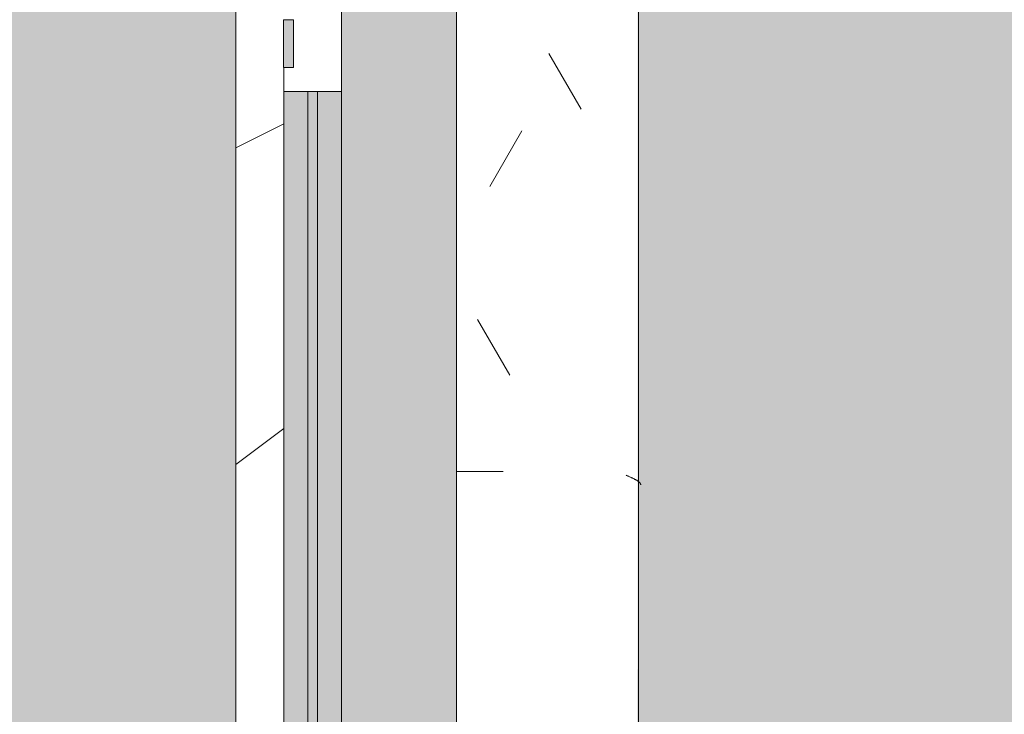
# Model space of a CAD drawing. Header units: millimetres. Extents: x 5980700 to 6194397, y -12939 to 2351883.
# Tile 211 of 587: x 6060451 to 6060965, y -606 to -244. Entities that reach past the tile are written whole.
import ezdxf

# ---------------------------------------------------------------- set-up
doc = ezdxf.new("R2010")
doc.units = ezdxf.units.MM
for name, color, linetype, lineweight in [('A-DOOR-FRAM', 31, 'Continuous', 18), ('A-DOOR-GLAZ', 31, 'Continuous', 9), ('A-FLOR-PATT', 8, 'Continuous', 18), ('A-GLAZ', 151, 'Continuous', 9), ('A-GLAZ-SILL', 1, 'Continuous', 9), ('A-WALL', 113, 'Continuous', 18), ('A-WALL-PATT', 111, 'Continuous', 25)]:
    doc.layers.add(name, color=color, linetype=linetype, lineweight=lineweight)

# ---------------------------------------------------------------- blocks, each defined once
blk = doc.blocks.new('FX-HRT-JANELA_CORRER-4FLS - 270x190cm-4FLS-ALU-3_0cmFolha 5-V55-PLANTA DE CAIMENTO DE PISOS - TÉRREO')
at = {"layer": 'A-DOOR-FRAM', "lineweight": 5}
h = blk.add_hatch(color=251, dxfattribs=at)
h.paths.add_polyline_path([(639.9999999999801, -77.49999999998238), (639.9999999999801, -64.99999999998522), (49.99999999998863, -64.99999999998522), (49.99999999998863, -77.49999999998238), (456.7510538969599, -77.49999999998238)])
h.paths.add_polyline_path([(639.9999999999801, -57.49999999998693), (639.9999999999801, -47.4999999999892), (49.99999999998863, -47.49999999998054), (49.99999999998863, -59.99999999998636), (639.9999999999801, -59.99999999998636)])
at = {"layer": 'A-DOOR-GLAZ', "lineweight": 5}
blk.add_hatch(color=255, dxfattribs=at).paths.add_polyline_path([(639.9999999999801, -64.99999999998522), (639.9999999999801, -59.99999999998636), (49.99999999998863, -59.99999999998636), (49.99999999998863, -64.99999999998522), (456.7510538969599, -64.99999999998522)])
at = {"layer": 'A-GLAZ', "lineweight": 5}
h = blk.add_hatch(color=251, dxfattribs=at)
h.paths.add_polyline_path([(1329.999999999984, -77.49999999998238), (1329.999999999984, -47.4999999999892), (690.000000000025, -47.4999999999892), (689.9999999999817, -77.49999999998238), (1221.320620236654, -77.49999999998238)])
h.paths.add_polyline_path([(1329.999999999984, -17.49999999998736), (1329.999999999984, 12.50000000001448), (-1330.000000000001, 12.50000000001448), (-1330.000000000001, -17.49999999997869), (-639.9999999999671, -17.49999999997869), (-640.0000000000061, -47.49999999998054), (639.9999999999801, -47.4999999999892), (639.9999999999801, -17.49999999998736), (1280.000000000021, -17.49999999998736)])
h.paths.add_polyline_path([(-689.9999999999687, -47.49999999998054), (-1330.000000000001, -47.49999999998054), (-1330.000000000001, -77.49999999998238), (-690.000000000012, -77.49999999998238), (-690.000000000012, -57.49999999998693)])
blk.add_hatch(color=137, dxfattribs=at).paths.add_polyline_path([(37.49999999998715, -72.49999999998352), (12.49999999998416, -72.49999999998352), (12.49999999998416, -77.59999999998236), (37.49999999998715, -77.49999999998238)])
at = {"layer": 'A-DOOR-FRAM', "color": 250, "lineweight": 5}
for p, q in [((-1.035491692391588e-11, -47.49999999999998), (49.99999999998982, -47.49999999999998)), ((49.99999999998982, -47.49999999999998), (49.99999999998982, -77.49999999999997)), ((49.99999999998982, -77.49999999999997), (37.49999999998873, -77.49999999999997))]:
    blk.add_line(p, q, dxfattribs=at)
at = {"layer": 'A-DOOR-FRAM', "color": 90, "lineweight": 5}
for p, q in [((49.99999999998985, -47.49999999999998), (639.9999999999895, -47.49999999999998)), ((639.9999999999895, -77.49999999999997), (49.99999999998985, -77.49999999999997))]:
    blk.add_line(p, q, dxfattribs=at)
at = {"layer": 'A-DOOR-GLAZ', "color": 250, "lineweight": 5}
for p, q in [((49.99999999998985, -64.99999999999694), (49.99999999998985, -59.99999999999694)), ((49.99999999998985, -59.99999999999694), (639.9999999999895, -59.99999999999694)), ((639.9999999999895, -64.99999999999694), (49.99999999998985, -64.99999999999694))]:
    blk.add_line(p, q, dxfattribs=at)
at = {"layer": 'A-GLAZ', "color": 90, "lineweight": 5}
for p, q in [((1329.999999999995, 12.49999999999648), (-1330.000000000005, 12.49999999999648)), ((12.49999999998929, -72.50000000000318), (37.4999999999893, -72.50000000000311)), ((12.49999999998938, -77.60000000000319), (12.49999999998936, -72.50000000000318)), ((37.49999999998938, -77.6000000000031), (37.49999999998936, -72.5000000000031)), ((37.49999999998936, -77.60000000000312), (12.49999999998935, -77.6000000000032))]:
    blk.add_line(p, q, dxfattribs=at)
blk = doc.blocks.new('FP_57-PLANTA DE CAIMENTO DE PISOS - TÉRREO')
at = {"layer": 'A-GLAZ-SILL', "lineweight": 5}
for p, q in [((253.557454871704, 107.7320558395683), (253.6821291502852, 107.8675009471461)), ((253.6821291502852, 107.8675009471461), (253.8068034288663, 107.9928548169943)), ((253.8068034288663, 107.9928548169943), (253.9314777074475, 108.1079334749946)), ((253.9314777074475, 108.1079334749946), (254.0561519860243, 108.2125680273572)), ((254.0561519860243, 108.2125680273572), (254.1808262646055, 108.3066049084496)), ((254.1808262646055, 108.3066049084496), (254.3055005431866, 108.3899061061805)), ((254.3055005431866, 108.3899061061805), (254.4301748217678, 108.4623493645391)), ((254.4301748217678, 108.4623493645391), (254.5548491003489, 108.5238283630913)), ((254.5548491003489, 108.5238283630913), (254.6795233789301, 108.5742528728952)), ((254.6795233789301, 108.5742528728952), (254.8041976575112, 108.6135488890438)), ((254.8041976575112, 108.6135488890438), (254.9288719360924, 108.6416587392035)), ((254.9288719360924, 108.6416587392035), (255.0535462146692, 108.6585411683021)), ((250.6899464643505, 102.4524418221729), (250.8146207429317, 102.7398723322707)), ((250.8146207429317, 102.7398723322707), (250.9392950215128, 103.0247371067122)), ((250.9392950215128, 103.0247371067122), (251.0639693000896, 103.3066180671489)), ((251.0639693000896, 103.3066180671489), (251.1886435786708, 103.5851015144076)), ((251.1886435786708, 103.5851015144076), (251.3133178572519, 103.8597787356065)), ((251.3133178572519, 103.8597787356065), (251.4379921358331, 104.1302466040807)), ((251.4379921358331, 104.1302466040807), (251.5626664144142, 104.3961081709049)), ((251.5626664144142, 104.3961081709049), (251.6873406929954, 104.6569732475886)), ((251.6873406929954, 104.6569732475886), (251.8120149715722, 104.9124589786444)), ((251.8120149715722, 104.9124589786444), (251.9366892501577, 105.162190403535)), ((251.9366892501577, 105.162190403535), (252.0613635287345, 105.4058010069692)), ((252.0613635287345, 105.4058010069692), (252.18603780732, 105.6429332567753)), ((252.18603780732, 105.6429332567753), (252.3107120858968, 105.8732391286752)), ((252.3107120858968, 105.8732391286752), (252.435386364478, 106.0963806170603)), ((252.435386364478, 106.0963806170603), (252.5600606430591, 106.3120302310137)), ((252.5600606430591, 106.3120302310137), (252.6847349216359, 106.5198714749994)), ((252.6847349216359, 106.5198714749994), (252.8094092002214, 106.7195993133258)), ((252.8094092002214, 106.7195993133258), (252.9340834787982, 106.9109206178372)), ((252.9340834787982, 106.9109206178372), (253.0587577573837, 107.0935545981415)), ((253.0587577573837, 107.0935545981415), (253.1834320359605, 107.2672332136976)), ((253.1834320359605, 107.2672332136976), (253.3081063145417, 107.4317015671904)), ((253.3081063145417, 107.4317015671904), (253.4327805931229, 107.5867182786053)), ((253.4327805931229, 107.5867182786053), (253.557454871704, 107.7320558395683)), ((250.0665750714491, 100.9916647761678), (250.1912493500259, 101.2855427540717)), ((250.1912493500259, 101.2855427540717), (250.315923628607, 101.5789894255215)), ((250.315923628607, 101.5789894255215), (250.4405979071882, 101.871574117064)), ((250.4405979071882, 101.871574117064), (250.5652721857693, 102.162867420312)), ((250.5652721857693, 102.162867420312), (250.6899464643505, 102.4524418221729))]:
    blk.add_line(p, q, dxfattribs=at)
at = {"layer": 'A-GLAZ-SILL', "color": 90, "lineweight": 5}
blk.add_line((1374.999999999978, 107.4999999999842), (-1374.999999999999, 107.4999999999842), dxfattribs=at)
blk = doc.blocks.new('CC_PEITORIL - PEITORIL-V56-PLANTA DE CAIMENTO DE PISOS - TÉRREO')
at = {"layer": 'A-GLAZ-SILL', "lineweight": 5}
h = blk.add_hatch(dxfattribs=at)
h.set_pattern_fill('FP_78', color=256, style=0, pattern_type=2)
h.set_pattern_definition([(90, (-231.441, -20191.887), (-101.6, 406.4), [33.528, -271.272, 33.528, -271.272, -1625.6]), (90, (-231.441, -20191.887), (-101.6, 406.4), [-609.6, 33.528, -576.072, 33.528, -271.272, -711.2]), (90, (-231.441, -20191.887), (-101.6, 406.4), [-1524, 33.528, -169.672, 33.528, -474.472]), (210, (-282.241, -20039.487), (-301.1527240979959, -291.1881810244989), [33.528, -271.272, 33.528, -1896.872]), (210, (-282.241, -20039.487), (-301.1527240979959, -291.1881810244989), [-338.328, -271.272, 33.528, -576.072, -1016]), (210, (-282.241, -20039.487), (-301.1527240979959, -291.1881810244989), [-1219.2, 33.528, -271.272, 33.528, -677.672]), (210, (-282.241, -20039.487), (-301.1527240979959, -291.1881810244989), [-1557.528, -169.672, 33.528, -474.472]), (329.9999999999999, (-485.441, -19988.687), (402.7527240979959, -115.211818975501), [33.528, -271.272, 33.528, -1896.872]), (329.9999999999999, (-485.441, -19988.687), (402.7527240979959, -115.211818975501), [-338.328, -271.272, 33.528, -576.072, -1016]), (329.9999999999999, (-485.441, -19988.687), (402.7527240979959, -115.211818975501), [-1219.2, 33.528, -271.272, 33.528, -677.672]), (329.9999999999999, (-485.441, -19988.687), (402.7527240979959, -115.211818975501), [-1557.528, -169.672, 33.528, -474.472])])
h.paths.add_polyline_path([(1374.999999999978, 100.9916647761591), (-1374.999999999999, 100.9916647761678), (-1374.999999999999, 77.4999999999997), (-1350.000000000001, 77.4999999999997), (-1350.000000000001, 12.50000000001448), (1349.999999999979, 12.50000000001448), (1349.999999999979, 77.4999999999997), (1374.999999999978, 77.4999999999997)])
h = blk.add_hatch(dxfattribs=at)
h.set_pattern_fill('FP_79', color=256, style=0, pattern_type=2)
h.set_pattern_definition([(306.87, (-1818.941, -19556.887), (-3175.008507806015, 4762.494328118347), [793.75, -7143.75]), (296.565, (-1342.691, -18604.387), (1587.499067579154, -1587.501456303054), [1774.879, -1774.879]), (288.435, (-548.941, -18604.387), (1587.50290376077, -3174.997452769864), [1004.024, -4016.092])])
h.paths.add_polyline_path([(1374.999999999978, 100.9916647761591), (-1374.999999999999, 100.9916647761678), (-1374.999999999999, 77.4999999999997), (-1350.000000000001, 77.4999999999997), (-1350.000000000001, 12.50000000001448), (1349.999999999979, 12.50000000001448), (1349.999999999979, 77.4999999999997), (1374.999999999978, 77.4999999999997)])
at = {"layer": 'A-GLAZ', "color": 90, "lineweight": 5}
blk.add_blockref('FP_57-PLANTA DE CAIMENTO DE PISOS - TÉRREO', (0, 0), dxfattribs=at)
blk = doc.blocks.new('BE-PMSa-MOD-ARQ-CONEXAODOFUTURO-EX-000-R_rvt-1-PLANTA DE CAIMENTO DE PISOS - TÉRREO')
at = {"layer": 'A-FLOR-PATT', "lineweight": 5}
h = blk.add_hatch(dxfattribs=at)
h.set_pattern_fill('FP_2', color=135, style=0, pattern_type=2)
h.set_pattern_definition([(0, (0, 0), (812.8, 203.2), [33.528, -576.072, 33.528, -576.072, -3251.2]), (0, (0, 0), (812.8, 203.2), [-1219.2, 33.528, -1185.672, 33.528, -576.072, -1422.4]), (0, (0, 0), (812.8, 203.2), [-3048, 33.528, -372.872, 33.528, -982.472]), (120, (304.8, 101.6), (-582.3763620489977, 602.3054481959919), [33.52799999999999, -576.0719999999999, 33.52799999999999, -576.0719999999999, -3251.199999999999]), (120, (304.8, 101.6), (-582.3763620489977, 602.3054481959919), [-1219.2, 33.52799999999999, -1185.672, 33.52799999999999, -576.0719999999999, -1422.4]), (120, (304.8, 101.6), (-582.3763620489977, 602.3054481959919), [-3048, 33.52799999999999, -372.8719999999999, 33.52799999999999, -982.4719999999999]), (240, (406.4, 508), (-230.4236379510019, -805.5054481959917), [33.528, -576.072, 33.528, -576.072, -3251.2]), (240, (406.4, 508), (-230.4236379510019, -805.5054481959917), [-1219.2, 33.528, -1185.672, 33.528, -576.072, -1422.4]), (240, (406.4, 508), (-230.4236379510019, -805.5054481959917), [-3048, 33.528, -372.872, 33.528, -982.472])])
h.paths.add_polyline_path([(13153.13200708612, -10125.84100563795), (14705.38782324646, -10125.84100563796), (14705.38782324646, -9779.8857164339), (14699.38782324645, -9779.8857164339), (14699.38782324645, -9763.237570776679), (14681.68558745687, -9763.757413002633), (14670.96395493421, -9768.482704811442), (14665.88782324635, -9780.73757077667), (14665.88782324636, -9856.278958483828), (14670.73620676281, -9865.0681674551), (14677.45883342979, -9868.493127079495), (14678.38782324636, -9869.242380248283), (14678.38782324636, -9881.040871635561), (14674.1436913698, -9882.10035906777), (14663.09686027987, -9878.012306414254), (14654.48340806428, -9869.156476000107), (14652.0250349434, -9859.981702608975), (14651.89263271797, -9855.73757077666), (14650.88782324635, -9855.73757077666), (14651.89263271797, -9780.73757077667), (14653.73085252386, -9770.127241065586), (14655.24199762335, -9764.487570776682), (14667.13782324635, -9752.591745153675), (14683.38782324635, -9748.23757077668), (14699.38782324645, -9748.23757077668), (14699.38782324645, -9731.589425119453), (14705.38782324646, -9731.589425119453), (14705.38782324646, -9705.737570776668), (14755.38782324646, -9705.737570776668), (14755.38782324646, -9754.737570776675), (14795.38782324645, -9754.737570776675), (14796.02424042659, -9756.737570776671), (14812.38782324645, -9756.737570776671), (14811.36426821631, -9815.737570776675), (14810.34779546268, -9815.737570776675), (14811.47778338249, -9818.171971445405), (14811.43015556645, -9819.291362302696), (14811.44856252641, -9820.918341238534), (14827.38782324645, -9827.197475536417), (14827.38782324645, -10125.84100563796), (21231.38515489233, -10125.84100563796), (21231.38515489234, 5919.158994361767), (12003.88515489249, 5918.472013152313), (12003.8851548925, 5447.158205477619), (12268.88333741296, 5447.158205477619), (12268.88333741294, 4674.158994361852), (15653.88333741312, 4674.158994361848), (15653.88333741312, 5447.158205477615), (15923.88333741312, 5447.15820547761), (15923.88333741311, 4674.158994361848), (19999.38682609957, 4674.158994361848), (19999.38682609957, 5447.158205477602), (20269.38682609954, 5447.158205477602), (20269.38682609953, 4280.731645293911), (20299.38682609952, 4280.731645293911), (20298.51487451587, 1530.731645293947), (20269.38682609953, 1530.731645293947), (20269.38682609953, 1143.558994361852), (20299.38682609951, 1143.558994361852), (20298.51487451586, -1606.441005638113), (20269.38682609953, -1606.441005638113), (20269.38682609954, -2040.191005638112), (20299.38682609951, -2040.191005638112), (20298.51487451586, -4790.191005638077), (20269.38682609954, -4790.191005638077), (20269.38682609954, -5273.941005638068), (20299.38682609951, -5273.941005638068), (20298.51487451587, -8023.941005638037), (20269.38682609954, -8023.941005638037), (20269.38682609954, -9308.841005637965), (19999.38682609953, -9308.841005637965), (19999.38682609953, -8513.841794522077), (19913.38333741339, -8513.841794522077), (19913.38333741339, -8347.825683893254), (19635.38599049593, -8347.825683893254), (19635.38599049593, -8377.825683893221), (16285.38599049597, -8376.953732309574), (16285.38599049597, -8347.825683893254), (15971.88333741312, -8347.825683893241), (15971.88333741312, -8513.84179452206), (15921.38515489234, -8513.84179452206), (15921.38515489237, -9312.594001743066), (15651.38515489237, -9312.594001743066), (15651.3851548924, -8513.84179452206), (15603.38515489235, -8513.841794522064), (15603.38515489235, -8377.825683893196), (12316.88333741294, -8377.82568389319), (12316.88333741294, -8513.841794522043), (12268.88333741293, -8513.841794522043), (12268.88333741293, -9312.59400174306), (11998.88333741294, -9312.59400174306), (11998.88333741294, -8513.841794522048), (11950.88333741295, -8513.841794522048), (11950.88333741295, -8347.825683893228), (11867.63333741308, -8347.825683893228), (11867.63333741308, -8377.82568389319), (8517.633337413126, -8376.953732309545), (8517.633337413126, -8347.825683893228), (8434.383337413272, -8347.825683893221), (8434.383337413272, -8468.841794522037), (8419.38333741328, -8468.841794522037), (8419.38333741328, -8498.841794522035), (8434.383337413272, -8498.841794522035), (8434.383337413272, -8513.841794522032), (8386.383337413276, -8513.841794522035), (8386.383337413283, -9312.594001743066), (8116.383337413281, -9312.594001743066), (8116.383337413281, -9125.841005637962), (2121.38333741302, -9125.841005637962), (2121.38333741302, -9312.594001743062), (1851.383337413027, -9312.594001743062), (1851.383337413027, -9125.841005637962), (-4143.616662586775, -9125.841005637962), (-4143.616662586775, -9312.594001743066), (-4413.616662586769, -9312.594001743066), (-4413.616662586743, -8513.841794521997), (-4461.61666258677, -8513.841794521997), (-4461.61666258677, -8498.841794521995), (-4446.616662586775, -8498.841794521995), (-4446.616662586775, -8468.841794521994), (-4461.61666258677, -8468.841794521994), (-4461.61666258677, -8347.825683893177), (-4547.366662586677, -8347.825683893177), (-4547.366662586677, -8377.825683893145), (-7897.36666258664, -8376.953732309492), (-7897.36666258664, -8347.825683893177), (-7983.116662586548, -8347.825683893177), (-7983.116662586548, -8513.841794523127), (-8031.114845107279, -8513.841794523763), (-8031.114845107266, -9308.841005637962), (-8301.114845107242, -9308.841005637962), (-8301.114845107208, -8513.84179452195), (-8349.116662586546, -8513.841794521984), (-8349.116662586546, -8347.825683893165), (-8354.864845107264, -8347.825683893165), (-8354.864845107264, -8377.825683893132), (-11704.86484510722, -8376.953732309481), (-11704.86484510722, -8347.825683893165), (-11710.61666258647, -8347.825683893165), (-11710.61666258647, -8513.841794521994), (-11758.61484510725, -8513.841794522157), (-11758.61484510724, -9308.841005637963), (-12028.61484510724, -9308.841005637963), (-12028.61484510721, -8513.841794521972), (-12076.61666258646, -8513.841794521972), (-12076.61666258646, -8347.825683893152), (-12498.61666258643, -8347.825683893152), (-12498.61666258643, -8377.82568389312), (-15848.61666258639, -8376.953732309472), (-15848.61666258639, -8347.825683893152), (-16270.61666258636, -8347.82568389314), (-16270.61666258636, -8513.841794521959), (-16356.6158860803, -8513.84179452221), (-16356.61588608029, -9308.841005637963), (-16626.61588608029, -9308.841005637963), (-16626.61588608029, -7987.079408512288), (-16656.61588608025, -7987.079408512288), (-16655.74393449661, -5237.079408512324), (-16626.61588608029, -5237.079408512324), (-16626.61588608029, -4803.341005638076), (-16656.61588608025, -4803.341005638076), (-16655.7439344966, -2053.341005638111), (-16626.61588608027, -2053.341005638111), (-16626.61588608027, -1620.841794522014), (-16656.61588608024, -1620.841794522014), (-16655.74393449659, 1129.158205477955), (-16626.61588608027, 1129.158205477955), (-16626.61588608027, 1534.158205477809), (-16656.61588608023, 1534.158205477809), (-16655.74393449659, 4284.158205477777), (-16626.61588608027, 4284.158205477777), (-16626.61588608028, 5479.158994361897), (-16356.61588608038, 5479.158994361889), (-16356.61588608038, 4674.158994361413), (-12028.61666258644, 4674.158994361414), (-12028.61666258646, 5447.158205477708), (-11733.61666258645, 5446.941285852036), (-11733.61666258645, 4674.158994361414), (-8301.114845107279, 4674.158994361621), (-8301.114845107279, 5447.158205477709), (-8031.114845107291, 5447.158205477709), (-8031.114845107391, 5919.158994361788), (-17588.61484510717, 5919.158994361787), (-17588.6148451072, -10125.84100563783), (8442.166919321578, -10125.84100563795)])
h.paths.add_polyline_path([(14664.88301377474, -9780.73757077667), (14665.63226694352, -9779.779781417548), (14664.44050548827, -9775.73581322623)])
h.paths.add_polyline_path([(-16089.6590788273, -8758.10531785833), (-16115.54098333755, -8754.697900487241), (-16139.6590788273, -8744.707858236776), (-16160.36975694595, -8728.815995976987), (-16176.26161920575, -8708.105317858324), (-16186.2516614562, -8683.987222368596), (-16189.6590788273, -8658.105317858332), (-16186.2516614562, -8632.223413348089), (-16176.26161920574, -8608.105317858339), (-16160.36975694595, -8587.39463973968), (-16139.6590788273, -8571.502777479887), (-16115.54098333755, -8561.512735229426), (-16089.6590788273, -8558.105317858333), (-16063.77717431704, -8561.512735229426), (-16039.65907882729, -8571.502777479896), (-16018.94840070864, -8587.394639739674), (-16003.05653844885, -8608.105317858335), (-15993.06649619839, -8632.22341334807), (-15989.6590788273, -8658.105317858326), (-15993.06649619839, -8683.987222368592), (-16003.05653844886, -8708.10531785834), (-16018.94840070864, -8728.815995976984), (-16039.65907882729, -8744.707858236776), (-16063.77717431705, -8754.697900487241)])
h.paths.add_polyline_path([(19732.71217533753, -8754.668450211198), (19706.83027082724, -8751.260990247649), (19682.71217533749, -8741.270823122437), (19660.00862136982, -8722.781563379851), (19646.10963495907, -8704.667825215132), (19636.11959270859, -8680.54942825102), (19632.71217533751, -8648.664394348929), (19632.71217533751, -8622.782813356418), (19636.11959270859, -8596.901232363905), (19646.10963495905, -8572.783438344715), (19662.00149721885, -8552.073019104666), (19682.71217533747, -8536.181355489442), (19706.83027082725, -8526.191438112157), (19732.7121753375, -8522.784063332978), (19758.59407984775, -8526.191438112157), (19782.71217533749, -8536.181355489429), (19803.42285345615, -8552.073019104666), (19819.31471571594, -8572.783438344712), (19829.30475796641, -8596.901232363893), (19832.7121753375, -8628.39034617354), (19832.7121753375, -8654.66720021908), (19827.88084468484, -8683.987101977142), (19816.67739151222, -8708.104895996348), (19803.42285345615, -8725.378762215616), (19782.71217533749, -8741.27082312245), (19758.59407984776, -8751.260990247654)])
h.paths.add_polyline_path([(15648.38515489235, -8468.841794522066), (15650.88333741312, -8468.841794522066), (15650.88333741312, -8347.825683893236), (15648.38515489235, -8347.825683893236), (15648.38515489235, -8375.919436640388)])
h.paths.add_polyline_path([(-15957.766248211, 4689.65210732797), (-15964.016248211, 4691.326789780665), (-15966.60508297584, 4693.313272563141), (-15969.84032103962, 4698.916869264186), (-15969.84032103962, 4705.387345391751), (-15966.60508297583, 4710.990942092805), (-15961.00148627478, 4714.226180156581), (-15954.53101014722, 4714.226180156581), (-15948.92741344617, 4710.990942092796), (-15945.69217538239, 4705.387345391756), (-15945.69217538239, 4698.916869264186), (-15948.92741344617, 4693.313272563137), (-15954.53101014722, 4690.078034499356)])
h.paths.add_polyline_path([(19572.98503538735, 4699.192323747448), (19566.73503538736, 4700.867006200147), (19564.14620062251, 4702.853488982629), (19560.91096255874, 4708.45708568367), (19560.91096255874, 4714.927561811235), (19564.14620062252, 4720.531158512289), (19569.74979732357, 4723.766396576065), (19576.22027345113, 4723.766396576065), (19581.82387015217, 4720.53115851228), (19585.05910821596, 4714.927561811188), (19585.05910821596, 4708.457085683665), (19581.82387015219, 4702.853488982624), (19576.22027345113, 4699.618250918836)])
h.paths.add_polyline_path([(19732.7121753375, 4730.240264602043), (19706.83027082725, 4733.647681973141), (19682.7121753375, 4743.637724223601), (19662.00149721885, 4759.529586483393), (19646.10963495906, 4780.240264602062), (19636.11959270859, 4804.358360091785), (19632.71217533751, 4830.240264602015), (19636.11959270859, 4856.122169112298), (19646.10963495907, 4880.240264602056), (19662.00149721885, 4900.950942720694), (19682.7121753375, 4916.84280498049), (19706.83027082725, 4926.832847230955), (19732.7121753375, 4930.240264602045), (19758.59407984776, 4926.832847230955), (19782.71217533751, 4916.842804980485), (19803.42285345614, 4900.950942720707), (19819.31471571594, 4880.240264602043), (19829.30475796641, 4856.122169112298), (19832.7121753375, 4830.24026460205), (19829.30475796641, 4804.358360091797), (19819.31471571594, 4780.240264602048), (19803.42285345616, 4759.529586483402), (19782.71217533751, 4743.63772422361), (19758.59407984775, 4733.647681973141)])
h.paths.add_polyline_path([(-16089.6590788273, 4736.408178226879), (-16115.54098333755, 4739.815595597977), (-16139.6590788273, 4749.805637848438), (-16160.36975694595, 4765.697500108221), (-16176.26161920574, 4786.408178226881), (-16186.2516614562, 4810.526273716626), (-16189.6590788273, 4836.408178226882), (-16186.2516614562, 4862.29008273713), (-16176.26161920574, 4886.408178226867), (-16160.36975694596, 4907.118856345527), (-16139.6590788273, 4923.010718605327), (-16115.54098333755, 4933.000760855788), (-16089.6590788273, 4936.408178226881), (-16063.77717431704, 4933.000760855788), (-16039.6590788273, 4923.010718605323), (-16018.94840070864, 4907.118856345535), (-16003.05653844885, 4886.408178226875), (-15993.06649619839, 4862.29008273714), (-15989.6590788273, 4836.408178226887), (-15993.06649619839, 4810.526273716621), (-16003.05653844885, 4786.408178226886), (-16018.94840070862, 4765.697500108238), (-16039.6590788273, 4749.805637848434), (-16063.77717431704, 4739.815595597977)])
h = blk.add_hatch(dxfattribs=at)
h.set_pattern_fill('FP_109', color=133, style=0, pattern_type=2)
h.set_pattern_definition([(49.99999999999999, (0, 0), (182.184668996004, -15.93908553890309), [19.05, -209.55]), (355, (0, 0), (-35.24242749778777, 191.0566080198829), [15.24, -167.64]), (100.451, (15.182, -1.328), (146.9425016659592, 175.1166878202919), [16.19, -178.09]), (46.184, (0, 50.8), (271.0788941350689, -42.04327417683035), [28.575, -314.325]), (96.636, (22.59, 47.297), (237.4025071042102, 247.4272132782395), [24.285, -267.135]), (351.184, (0, 50.8), (237.404605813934, 247.4251178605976), [22.86, -251.46]), (21, (25.4, 38.1), (151.6148798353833, -102.2655185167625), [19.05, -209.55]), (326, (25.4, 38.1), (61.80235996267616, 184.1877424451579), [15.24, -167.64]), (71.45100000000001, (38.035, 29.578), (213.4170626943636, 81.92136778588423), [16.19, -178.09]), (37.50000000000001, (0, 0), (3.08832282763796, 84.55507579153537), [8.382, -157.226, 8.382, -161.798, -168.275]), (37.50000000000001, (0, 0), (3.08832282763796, 84.55507579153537), [-335.788, 8.382, -159.893]), (7.499999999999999, (0, 0), (66.81943811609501, 100.1807470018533), [8.382, -88.646, 8.382, -153.416, -64.135]), (7.499999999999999, (0, 0), (66.81943811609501, 100.1807470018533), [-258.826, 8.382, -55.753]), (327.5, (-56.642, 0), (135.5904877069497, -5.7289126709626), [8.382, -55.118, 8.382, -189.738, -262.89]), (327.5, (-56.642, 0), (135.5904877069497, -5.7289126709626), [-261.62, 8.382, -254.508]), (317.5, (-82.042, 0), (148.1288864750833, 25.42676126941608), [8.382, -74.168, 8.382, -123.19, -186.69]), (317.5, (-82.042, 0), (148.1288864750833, 25.42676126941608), [-214.122, 8.382, -178.308])])
h.paths.add_polyline_path([(-4441.627696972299, -8177.825683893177), (-4441.627696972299, -8167.82568389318), (-4451.627696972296, -8167.82568389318), (-4451.627696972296, -8177.825683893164)])
h.paths.add_polyline_path([(20075.50989163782, -8167.825683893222), (20089.3868260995, -8167.825683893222), (20089.38682609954, -5194.841794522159), (19913.38333741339, -5194.841794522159), (19913.38333741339, -4838.84179452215), (20089.38682609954, -4838.841794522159), (20089.38682609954, -2003.841794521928), (19923.3833374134, -2003.841794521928), (19923.38333741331, -1915.841005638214), (15956.88333741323, -1915.841005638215), (15956.88333741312, -2008.841794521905), (15620.88333741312, -2008.841794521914), (15620.88333741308, -1915.841005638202), (12301.88333741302, -1915.841005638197), (12301.88333741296, -2008.841794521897), (11965.88333741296, -2008.84179452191), (11965.88333741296, -1915.841005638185), (9479.379702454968, -1915.841005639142), (9479.379702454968, -1900.841005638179), (8579.379702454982, -1900.841005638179), (8579.379702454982, -2050.841005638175), (11830.88333741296, -2050.841005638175), (11830.88333741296, -2143.841794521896), (12436.88333741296, -2143.841794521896), (12436.88333741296, -2050.84100563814), (15485.88333741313, -2050.841005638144), (15485.88333741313, -2143.841794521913), (16091.88333741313, -2143.841794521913), (16091.88333741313, -2050.841005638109), (19788.3833374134, -2050.841005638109), (19788.3833374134, -2138.841794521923), (19964.38682609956, -2138.841794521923), (19964.38682609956, -4713.841794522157), (19788.3833374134, -4713.841794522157), (19788.3833374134, -5319.841794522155), (19964.38682609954, -5319.841794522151), (19964.38682609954, -8042.825683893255), (8511.785154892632, -8042.825683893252), (8511.785154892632, -4063.84179452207), (8559.379702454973, -4063.841794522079), (8559.379702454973, -3457.84179452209), (8511.785154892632, -3457.84179452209), (8511.785154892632, -2770.84100563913), (8500.374635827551, -2770.84100563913), (8500.374635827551, -2640.841005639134), (8511.785154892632, -2640.841005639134), (8511.785154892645, -2138.841794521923), (8549.379702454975, -2138.826511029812), (8549.379702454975, -1900.841005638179), (8539.379702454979, -1900.841005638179), (8539.379702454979, -1915.841005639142), (8424.379702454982, -1915.841005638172), (8424.379702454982, -2003.841794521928), (8386.785154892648, -2003.841794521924), (8386.785154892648, -3582.841794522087), (8434.379702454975, -3582.841794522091), (8434.379702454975, -3938.841794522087), (8386.78515489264, -3938.841794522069), (8386.78515489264, -8167.825683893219), (19983.39944753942, -8167.825683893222)])
h.paths.add_polyline_path([(-4451.627696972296, -8167.82568389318), (-4451.627696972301, -1915.841005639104), (-4556.62769697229, -1915.841005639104), (-4556.62769697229, -1900.841005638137), (-4566.627696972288, -1900.841005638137), (-4566.627696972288, -2740.841005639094), (-4556.627696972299, -2740.841005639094), (-4556.627696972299, -2751.841005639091), (-4536.622630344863, -2751.841005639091), (-4536.622630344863, -2640.841005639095), (-4517.622630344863, -2640.841005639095), (-4517.622630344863, -2770.841005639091), (-4556.627696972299, -2770.841005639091), (-4556.627696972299, -2780.841005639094), (-4566.627696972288, -2780.841005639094), (-4566.627696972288, -2820.841005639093), (-4576.627696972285, -2820.841005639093), (-4576.627696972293, -8042.825683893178), (-16321.61588607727, -8042.825683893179), (-16321.61588608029, -5319.841794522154), (-16145.61666258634, -5319.841794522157), (-16145.61666258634, -4713.841794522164), (-16321.61588608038, -4713.841794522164), (-16321.61588608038, -2138.841794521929), (-16145.61666258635, -2138.841794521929), (-16145.61666258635, -2050.841005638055), (-12201.61666258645, -2050.841005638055), (-12201.61666258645, -2138.841794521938), (-11585.61666258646, -2138.841794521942), (-11585.61666258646, -2050.841005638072), (-8474.116662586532, -2050.841005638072), (-8474.116662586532, -2138.841794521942), (-7858.116662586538, -2138.841794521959), (-7858.116662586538, -2050.841005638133), (-4596.627696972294, -2049.966749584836), (-4596.627696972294, -1900.841005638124), (-5496.627696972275, -1900.841005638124), (-5496.627696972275, -1915.841005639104), (-7993.116662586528, -1915.841005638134), (-7993.116662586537, -2003.841794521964), (-8339.116662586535, -2003.841794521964), (-8339.116662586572, -1915.841005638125), (-11720.6166625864, -1915.841005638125), (-11720.61666258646, -2003.841794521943), (-12066.61666258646, -2003.841794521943), (-12066.61666258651, -1915.841005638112), (-16280.61666258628, -1915.841005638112), (-16280.61666258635, -2003.84179452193), (-16446.61588608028, -2003.84179452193), (-16446.61588608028, -4838.841794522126), (-16270.61666258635, -4838.841794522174), (-16270.61666258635, -5194.841794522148), (-16446.61588608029, -5194.841794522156), (-16446.61588608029, -8167.825683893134), (-4512.987072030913, -8167.825683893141)])
h.paths.add_polyline_path([(-6183.614845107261, -327.1176804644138), (-6183.612822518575, -327.1195872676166), (-6151.433903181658, -327.1195872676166)])
h.paths.add_polyline_path([(-6183.614845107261, -1157.117680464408), (-6183.612822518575, -1157.119587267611), (-6174.673446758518, -1157.119587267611)])
h.paths.add_polyline_path([(9914.343509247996, -1770.841005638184), (10006.38515489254, -1770.841005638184), (10006.38515489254, -14.61798700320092), (9529.379702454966, -14.61798700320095), (9529.379702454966, -29.61798700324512), (9479.379702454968, -29.61798700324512), (9479.379702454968, -14.61798700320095), (8539.379702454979, -14.617987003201), (8539.379702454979, -29.61798700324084), (8489.37970245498, -28.80444696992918), (8489.37970245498, -14.617987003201), (-2271.114845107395, -14.6179870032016), (-2271.114845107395, -29.61036006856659), (-2321.114845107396, -29.61036006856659), (-2321.114845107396, -14.6179870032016), (-3061.11484510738, -14.61798700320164), (-3061.11484510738, -29.6103600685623), (-3111.114845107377, -29.61036006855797), (-3111.114845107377, -14.61798700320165), (-3280.616662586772, -14.61798700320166), (-3280.616662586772, -29.61036006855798), (-3330.616662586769, -29.61036006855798), (-3330.616662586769, -14.61798700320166), (-4070.616662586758, -14.6179870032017), (-4070.616662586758, -29.61036006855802), (-4120.616662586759, -29.61036006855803), (-4120.616662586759, -14.6179870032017), (-4506.627696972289, -14.61798700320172), (-4506.627696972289, -29.61036006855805), (-4556.62769697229, -29.61036006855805), (-4556.62769697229, -14.61798700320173), (-5496.627696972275, -14.61798700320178), (-5496.627696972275, -29.61036006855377), (-5546.627696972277, -29.61036006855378), (-5546.627696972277, -14.61798700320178), (-6183.614845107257, -14.61798700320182), (-6183.614845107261, -1770.841005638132), (-5546.627696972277, -1770.841005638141), (-5546.627696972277, -1755.841005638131), (-5496.627696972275, -1755.841005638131), (-5496.627696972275, -1770.841005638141), (-4556.62769697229, -1770.841005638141), (-4556.62769697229, -1755.841005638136), (-4506.627696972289, -1755.841005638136), (-4506.627696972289, -1770.841005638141), (-4436.616662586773, -1770.841005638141), (-4436.616662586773, -1682.841794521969), (-4120.616662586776, -1682.841794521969), (-4120.616662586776, -1770.841005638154), (-1313.614873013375, -1770.841005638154), (-1313.614873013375, -1755.841005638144), (-1243.614873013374, -1755.841005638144), (-1243.614873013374, -1770.841005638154), (-403.6148730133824, -1770.841005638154), (-403.6148730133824, -1755.841005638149), (-333.6148730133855, -1755.841005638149), (-333.6148730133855, -1770.841005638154), (748.3833374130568, -1770.841005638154), (748.3833374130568, -1755.841005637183), (818.3833374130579, -1755.841005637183), (818.3833374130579, -1770.841005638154), (1678.38333741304, -1770.841005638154), (1678.38333741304, -1620.841005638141), (-3970.61666258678, -1620.841005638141), (-3970.61666258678, -1532.841794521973), (-4586.616662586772, -1532.841794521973), (-4586.616662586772, -1620.841005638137), (-6033.61484510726, -1620.841005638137), (-6033.61484510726, -164.6179870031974), (9856.385154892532, -164.6179870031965), (9856.385154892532, -1620.841005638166), (8559.379702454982, -1620.841005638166), (8559.379702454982, -1532.841794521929), (7943.379702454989, -1532.841794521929), (7943.379702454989, -1620.841005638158), (2294.383337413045, -1620.970226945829), (2294.383337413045, -1770.841005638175), (3154.383337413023, -1770.841005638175), (3154.383337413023, -1755.841005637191), (3224.383337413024, -1755.841005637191), (3224.383337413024, -1770.841005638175), (4236.385126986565, -1770.841005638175), (4236.385126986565, -1755.841005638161), (4306.385126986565, -1755.841005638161), (4306.385126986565, -1770.841005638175), (5146.385126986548, -1770.841005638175), (5146.385126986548, -1755.841005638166), (5216.38512698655, -1755.841005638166), (5216.38512698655, -1770.841005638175), (8093.379702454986, -1770.841005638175), (8093.379702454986, -1682.841794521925), (8409.379702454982, -1682.841794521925), (8409.379702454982, -1770.841005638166), (8489.37970245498, -1770.841005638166), (8489.37970245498, -1755.841005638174), (8539.379702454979, -1755.841005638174), (8539.379702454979, -1770.841005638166), (9479.379702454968, -1770.841005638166), (9479.379702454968, -1755.841005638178), (9529.379702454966, -1755.841005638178), (9529.379702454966, -1770.841005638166), (9856.385154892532, -1770.841005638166)])
h.paths.add_polyline_path([(2264.383337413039, -1770.841005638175), (2264.383337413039, -1527.841794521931), (1708.383337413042, -1527.841794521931), (1708.383337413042, -1770.841005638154), (1718.38333741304, -1770.841005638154), (1718.38333741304, -1755.841005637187), (1788.383337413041, -1755.841005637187), (1788.383337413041, -1770.841005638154), (1833.383337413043, -1770.841005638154), (1833.383337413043, -1677.841794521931), (2139.383337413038, -1677.841794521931), (2139.383337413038, -1770.841005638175), (2184.38333741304, -1770.841005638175), (2184.38333741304, -1755.841005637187), (2254.383337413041, -1755.841005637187), (2254.383337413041, -1770.841005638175), (2259.025241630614, -1770.841005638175)])
h.paths.add_polyline_path([(16686.35582290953, -1755.841005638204), (19923.38333741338, -1755.841005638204), (19923.3833374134, -1667.841794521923), (20089.38682609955, -1667.841794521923), (20089.38682609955, 1166.15820547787), (19913.38333741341, 1166.158205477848), (19913.38333741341, 1522.158205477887), (20089.38682609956, 1522.158205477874), (20089.38682609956, 4296.158205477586), (19913.3833374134, 4296.158205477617), (19913.38333741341, 4461.658994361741), (15971.88333741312, 4461.658994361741), (15971.88333741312, 4296.158205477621), (15605.88333741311, 4296.158205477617), (15605.88333741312, 4461.658994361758), (12316.88333741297, 4461.658994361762), (12316.88333741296, 4296.158205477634), (11950.88333741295, 4296.158205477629), (11950.88333741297, 4461.658994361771), (8424.379702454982, 4461.658994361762), (8424.379702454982, 140.3820129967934), (8489.37970245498, 140.3820129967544), (8489.37970245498, 130.3820129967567), (8539.379702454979, 130.382012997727), (8539.379702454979, 115.3820129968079), (8549.379702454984, 115.3820129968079), (8549.379702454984, 955.3820129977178), (8539.379702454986, 955.3820129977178), (8539.379702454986, 966.3820129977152), (8519.374635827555, 966.382012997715), (8519.374635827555, 855.3820129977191), (8500.374635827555, 855.3820129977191), (8500.374635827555, 985.382012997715), (8539.379702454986, 985.3820129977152), (8539.379702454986, 995.3820129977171), (8549.379702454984, 995.3820129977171), (8549.379702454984, 4336.658994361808), (11825.88333741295, 4336.658994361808), (11825.88333741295, 4171.158205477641), (12441.88333741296, 4171.158205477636), (12441.88333741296, 4336.658994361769), (15480.88333741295, 4336.658994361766), (15480.88333741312, 4171.158205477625), (16096.88333741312, 4171.15820547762), (16097.48518693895, 4336.658994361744), (19788.3833374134, 4336.658994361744), (19788.38333741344, 4171.158205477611), (19964.38682609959, 4171.158205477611), (19964.38682609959, 1647.158205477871), (19788.38333741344, 1647.158205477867), (19788.38333741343, 1041.158205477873), (19964.38682609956, 1041.158205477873), (19964.38682609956, -1532.841794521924), (19788.38333741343, -1532.841794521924), (19788.38333741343, -1620.841005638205), (16091.88333741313, -1620.841005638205), (16091.88333741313, -1527.84179452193), (15485.88333741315, -1527.841794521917), (15485.88333741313, -1620.841005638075), (12436.88333741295, -1620.841005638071), (12436.88333741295, -1527.841794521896), (11830.88333741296, -1527.841794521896), (11830.88333741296, -1620.841005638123), (10286.38515489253, -1620.841005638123), (10286.38515489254, 265.3820129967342), (8579.379702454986, 265.3820129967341), (8579.379702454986, 115.3820129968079), (9479.379702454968, 115.3820129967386), (9479.379702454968, 130.3820129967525), (9509.37970245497, 130.3820129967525), (9509.37970245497, 140.3820129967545), (10161.38515489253, 140.3820129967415), (10161.38515489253, -1755.841005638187), (11965.88333741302, -1755.841005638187), (11965.88333741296, -1662.841794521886), (12301.88333741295, -1662.84179452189), (12301.88333741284, -1755.841005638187), (15620.88333741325, -1755.841005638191), (15620.88333741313, -1662.841794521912), (15956.88333741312, -1662.841794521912), (15956.88333741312, -1755.841005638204), (16417.78746090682, -1755.841005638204)])
h.paths.add_polyline_path([(-6868.469615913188, -1755.841005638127), (-6338.614845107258, -1755.841005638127), (-6338.614845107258, 140.3896399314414), (-5546.627696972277, 140.3896399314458), (-5546.627696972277, 130.3896399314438), (-5496.627696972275, 130.389639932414), (-5496.627696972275, 115.3896399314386), (-4596.627696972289, 115.3896399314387), (-4596.627696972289, 265.3896399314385), (-6463.614845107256, 265.3896399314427), (-6463.614845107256, -1620.841005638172), (-7858.116662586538, -1620.841005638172), (-7858.116662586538, -1532.841794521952), (-8474.116662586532, -1532.841794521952), (-8474.116662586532, -1620.84100563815), (-11585.61666258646, -1620.84100563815), (-11585.61666258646, -1532.841794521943), (-12201.61666258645, -1532.841794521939), (-12201.61666258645, -1620.841005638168), (-16145.61666258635, -1620.841005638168), (-16145.61666258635, -1532.841794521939), (-16321.61588608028, -1532.841794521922), (-16321.61588608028, 1041.158205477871), (-16145.61666258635, 1041.158205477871), (-16145.61666258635, 1647.158205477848), (-16321.6158860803, 1647.158205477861), (-16321.6158860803, 4171.158205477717), (-16145.61666258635, 4171.158205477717), (-16145.61666258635, 4337.158913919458), (-12201.61666258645, 4337.158913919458), (-12201.61666258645, 4171.158205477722), (-11585.61666258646, 4171.158205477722), (-11585.61666258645, 4337.158913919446), (-8474.116662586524, 4337.158913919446), (-8474.116662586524, 4171.158205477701), (-7858.116662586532, 4171.158205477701), (-7858.116662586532, 4337.158913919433), (-4576.627696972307, 4337.158913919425), (-4576.627696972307, 1035.389639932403), (-4566.627696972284, 1035.389639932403), (-4566.627696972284, 995.3896399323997), (-4556.62769697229, 995.3896399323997), (-4556.62769697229, 985.3896399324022), (-4517.622630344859, 985.3896399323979), (-4517.622630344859, 855.389639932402), (-4536.622630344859, 855.389639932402), (-4536.622630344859, 966.3896399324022), (-4556.62769697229, 966.3896399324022), (-4556.62769697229, 955.3896399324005), (-4566.627696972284, 955.3896399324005), (-4566.627696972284, 115.3896399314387), (-4556.62769697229, 115.3896399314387), (-4556.62769697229, 130.3896399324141), (-4506.627696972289, 130.3896399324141), (-4506.627696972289, 140.3896399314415), (-4451.627696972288, 140.3896399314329), (-4451.711295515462, 4461.658994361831), (-7983.116662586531, 4461.65899436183), (-7983.116662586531, 4296.158205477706), (-8349.116662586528, 4296.158205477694), (-8349.200261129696, 4461.658994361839), (-11710.61666258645, 4461.658994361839), (-11710.61666258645, 4296.158205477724), (-12076.61666258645, 4296.158205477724), (-12076.7002611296, 4461.658994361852), (-16280.61666258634, 4461.658994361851), (-16280.61666258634, 4306.158205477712), (-16446.61588608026, 4306.158205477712), (-16446.61588608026, 1512.158205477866), (-16280.61666258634, 1512.158205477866), (-16280.61666258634, 1497.158205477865), (-16270.61666258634, 1497.158205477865), (-16270.61666258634, 1166.158205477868), (-16446.61588608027, 1166.158205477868), (-16446.61588608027, -1667.841794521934), (-16280.61666258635, -1667.841794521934), (-16280.61666258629, -1755.841005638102), (-12066.61666258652, -1755.841005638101), (-12066.61666258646, -1667.841794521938), (-11720.61666258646, -1667.841794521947), (-11720.61666258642, -1755.841005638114), (-8339.116662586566, -1755.841005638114), (-8339.116662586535, -1667.841794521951), (-7993.116662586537, -1667.841794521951), (-7993.116662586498, -1755.841005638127), (-7457.340251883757, -1755.841005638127)])
h.paths.add_polyline_path([(10006.38316409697, -1157.11958726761), (10006.38515489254, -1157.117680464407), (9997.443780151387, -1157.11958726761)])
h.paths.add_polyline_path([(10006.38316409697, -327.1195872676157), (10006.38515489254, -327.1176804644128), (9997.443780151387, -327.1195872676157)])
h.paths.add_polyline_path([(7264.425647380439, 115.3820129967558), (7919.878136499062, 115.3820129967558), (7919.878136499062, 265.3820129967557), (6363.379702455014, 265.3820129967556), (6363.379702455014, 115.3820129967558)])
h.paths.add_polyline_path([(6323.379702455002, 115.3820129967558), (6333.379702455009, 115.3820129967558), (6333.379702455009, 265.3820129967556), (2116.385126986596, 265.3820129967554), (2116.385126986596, 1037.158205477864), (2296.38333741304, 1037.158205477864), (2296.38333741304, 1651.158205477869), (2116.385126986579, 1651.158205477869), (2116.385126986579, 2814.158994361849), (1966.385126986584, 2814.158994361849), (1966.385126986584, 2804.158994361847), (1981.385126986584, 2804.158994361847), (1981.385126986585, 1516.158205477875), (2161.383337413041, 1516.158205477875), (2161.383337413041, 1172.158205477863), (1981.385126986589, 1172.158205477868), (1981.385126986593, 130.382012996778), (6323.379702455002, 130.3820129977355)])
h.paths.add_polyline_path([(7949.878136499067, 115.3820129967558), (7963.379702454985, 115.3820129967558), (7963.379702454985, 130.3820129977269), (8078.379702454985, 130.3820129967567), (8078.379702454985, 296.3913006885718), (8254.379702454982, 296.4037829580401), (8254.379702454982, 1172.158205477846), (8076.38333741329, 1172.158205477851), (8076.38333741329, 1516.158205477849), (8254.379702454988, 1516.158205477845), (8254.379702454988, 4306.158205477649), (8078.383337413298, 4306.158205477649), (8078.383337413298, 4471.658994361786), (7658.883337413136, 4471.658994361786), (7658.883337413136, 4476.658994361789), (7618.883337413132, 4476.658994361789), (7618.883337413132, 4486.658994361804), (2618.883337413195, 4486.658994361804), (2618.883337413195, 4476.658994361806), (2578.8833374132, 4476.658994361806), (2578.8833374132, 4471.658994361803), (2159.383337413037, 4471.658994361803), (2159.383337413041, 4306.158205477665), (1981.385126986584, 4306.158205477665), (1981.385126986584, 3744.158994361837), (1966.385126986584, 3744.158994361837), (1966.385126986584, 2844.158994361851), (2116.385126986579, 2844.158994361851), (2116.385126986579, 4171.158205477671), (2294.38333741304, 4171.158205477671), (2294.38333741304, 4336.658994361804), (7943.383337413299, 4336.658994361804), (7943.383337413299, 4171.158205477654), (8119.379702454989, 4171.158205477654), (8119.379702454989, 1651.158205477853), (7941.383337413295, 1651.158205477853), (7941.383337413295, 1037.158205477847), (8119.379702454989, 1037.158205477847), (8119.379702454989, 431.3942088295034), (7949.878136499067, 431.3817265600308), (7949.878136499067, 130.3820129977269)])
h.paths.add_polyline_path([(1686.385126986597, 115.3820129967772), (1836.385126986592, 115.3820129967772), (1836.385126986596, 2754.15899436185), (1821.385126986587, 2754.15899436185), (1821.385126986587, 2804.158994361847), (1836.385126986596, 2804.158994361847), (1836.385126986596, 3744.158994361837), (1821.385126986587, 3744.158994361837), (1821.385126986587, 3794.158994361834), (1836.385126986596, 3794.158994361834), (1836.385126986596, 3907.158994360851), (1774.885126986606, 3907.158994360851), (1774.885126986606, 3919.658994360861), (1049.885126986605, 3919.658994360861), (1049.885126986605, 3954.658994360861), (1769.885126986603, 3954.658994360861), (1769.885126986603, 3961.658994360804), (386.3851269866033, 3961.658994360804), (386.3851269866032, 4486.658994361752), (-333.6148451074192, 4486.658994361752), (-333.6148451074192, 4407.158913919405), (-318.6148451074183, 4407.158913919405), (-318.6148451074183, 4357.158913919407), (-333.6148451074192, 4357.158913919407), (-333.6148451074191, 3617.158913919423), (-318.6148451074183, 3617.158913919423), (-318.6148451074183, 3567.158913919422), (-333.6148451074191, 3567.158913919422), (-333.6148451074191, 3238.903506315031), (-183.6148451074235, 3238.903506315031), (-183.6148451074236, 4337.158913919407), (236.3851269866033, 4337.158913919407), (236.3851269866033, 3811.658994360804), (1686.385126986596, 3811.658994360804), (1686.385126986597, 265.3820129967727), (444.3857207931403, 265.3820129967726), (444.3857207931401, 2287.15820547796), (81.29247742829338, 2287.15820547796), (81.2924774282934, 2137.15820547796), (294.3857207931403, 2137.15820547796), (294.3857207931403, 1698.268829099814), (304.3857207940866, 1698.268829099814), (304.3857207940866, 1648.268829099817), (294.3857207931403, 1648.268829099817), (295.5425980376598, 308.2688290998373), (304.385720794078, 308.2688290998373), (304.385720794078, 258.2688290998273), (294.3857207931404, 258.2688290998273), (294.3857207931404, 115.3820129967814), (1680.297920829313, 115.3820129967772)])
h.paths.add_polyline_path([(-2016.707522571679, 1971.140541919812), (-1743.707740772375, 1971.14801826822), (-1743.707740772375, 2121.140541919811), (-1993.707304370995, 2121.140541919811), (-1993.707304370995, 1971.148018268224), (-2018.707522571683, 1971.148018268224), (-2018.707522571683, 2121.140541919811), (-2422.616662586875, 2121.140541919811), (-2422.616662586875, 2245.558205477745), (-3006.114845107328, 2245.558205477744), (-3006.114845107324, 3007.158913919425), (-2018.707522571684, 3007.158913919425), (-2018.707522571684, 3238.903506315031), (-3156.114845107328, 3238.903506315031), (-3156.114845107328, 1971.140541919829), (-2784.616662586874, 1971.14054191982), (-2784.616662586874, 2095.558205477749), (-2572.616662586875, 2095.558205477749), (-2572.616662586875, 1971.140541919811), (-2018.707522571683, 1971.140541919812)])
h.paths.add_polyline_path([(-1993.707304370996, 3007.158913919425), (-1743.707740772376, 3007.158913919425), (-1743.707740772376, 3238.903506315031), (-1993.707304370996, 3238.903506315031), (-1993.707304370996, 3094.949362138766)])
h.paths.add_polyline_path([(1801.885126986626, 3919.658994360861), (1836.385126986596, 3919.658994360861), (1836.385126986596, 3961.658994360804), (1801.885126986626, 3961.658994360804), (1801.885126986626, 3927.158994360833)])
at = {"layer": 'A-WALL-PATT', "lineweight": 5}
h = blk.add_hatch(dxfattribs=at)
h.set_pattern_fill('FP_129', color=71, style=0, pattern_type=2)
h.set_pattern_definition([(216.87, (166.6, 416.5), (1249.498511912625, 833.0022321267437), [208.25, -1874.25]), (206.565, (416.5, 291.55), (-416.4997849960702, -416.4999353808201), [465.661, -465.661]), (198.435, (416.5, 83.3), (-832.9995359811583, -416.5008561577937), [263.4179999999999, -1053.671])])
h.paths.add_polyline_path([(20114.38682609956, -1682.84179452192), (20114.38682609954, 1191.158205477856), (20089.38682609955, 1166.15820547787), (20089.38682609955, -1682.84179452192)])
at = {"layer": 'A-WALL', "color": 90, "lineweight": 5}
blk.add_line((20089.3868260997, 1166.158205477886), (20089.3868260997, -1682.841794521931), dxfattribs=at)
at = {"layer": 'A-GLAZ', "color": 250, "lineweight": 5, "rotation": 269.9999999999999}
for name in ['CC_PEITORIL - PEITORIL-V56-PLANTA DE CAIMENTO DE PISOS - TÉRREO', 'FX-HRT-JANELA_CORRER-4FLS - 270x190cm-4FLS-ALU-3_0cmFolha 5-V55-PLANTA DE CAIMENTO DE PISOS - TÉRREO']:
    blk.add_blockref(name, (20191.8868260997, -231.441005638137), dxfattribs=at)

msp = doc.modelspace()

# ---------------------------------------------------------------- block references
at = {"lineweight": 5}
msp.add_blockref('BE-PMSa-MOD-ARQ-CONEXAODOFUTURO-EX-000-R_rvt-1-PLANTA DE CAIMENTO DE PISOS - TÉRREO', (6040474.816446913, 0), dxfattribs=at)

doc.saveas('drawing.dxf')
